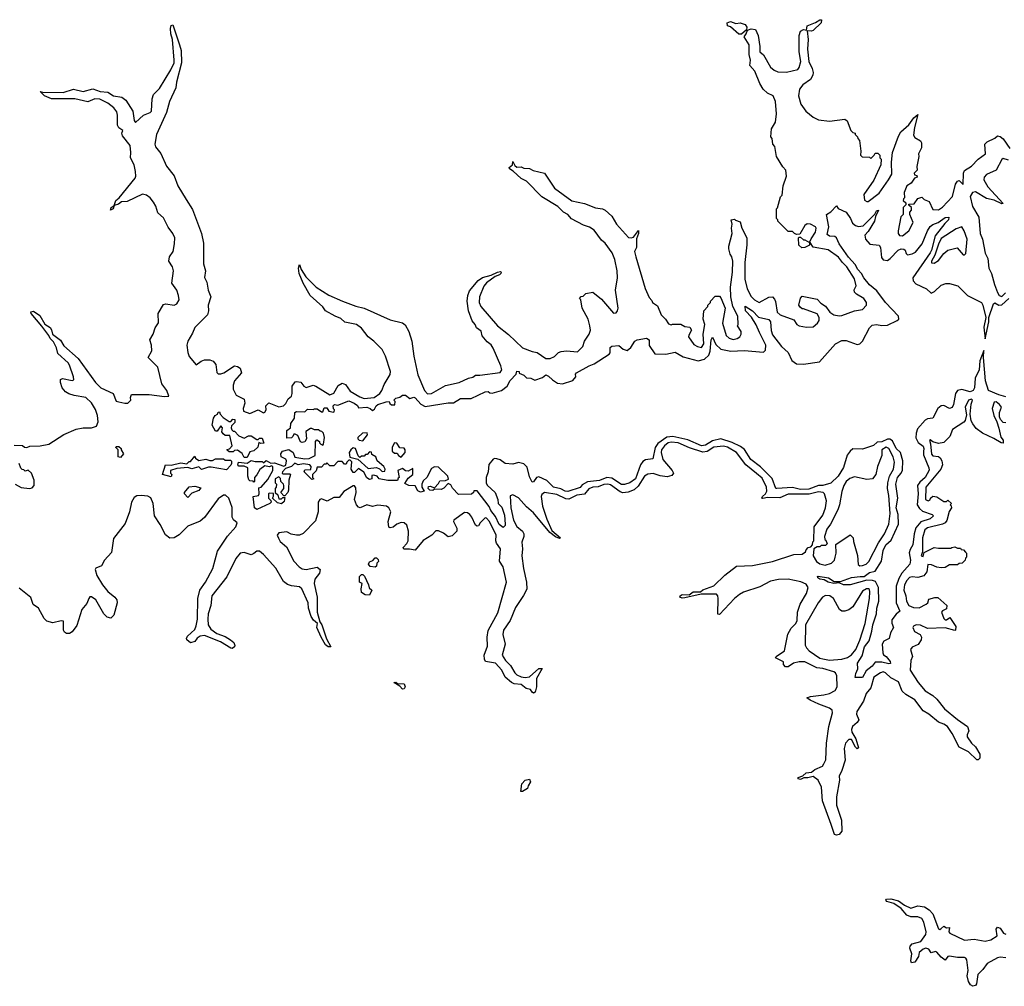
# Model space of a CAD drawing. Extents: x 2494106 to 2685573, y 758056 to 915185.
# Tile 414 of 507: x 2671684 to 2678834, y 817999 to 825019. Entities that reach past the tile are written whole.
import ezdxf

# ---------------------------------------------------------------- set-up
doc = ezdxf.new("R2010")
doc.units = 0

msp = doc.modelspace()

# ---------------------------------------------------------------- linework, layer by layer
at = {"layer": '0CON05XD'}
for points in [[(2672230, 824445), (2672177.9, 824422.1), (2672085, 824444.5), (2671915, 824444.4), (2671863.3, 824465), (2671832.5, 824497.5), (2671852.5, 824492.5), (2671999.1, 824490.9), (2672075, 824514.3), (2672145, 824496.5), (2672215, 824515.5), (2672267.5, 824497.5), (2672325, 824491.4), (2672366.4, 824466.4), (2672425.8, 824455), (2672455, 824434.4), (2672505.3, 824355.3), (2672515.8, 824285.8), (2672525, 824271.2), (2672583.9, 824326.1), (2672631.2, 824345), (2672641.9, 824355), (2672645.4, 824445), (2672654.6, 824475), (2672700.1, 824519.9), (2672782.7, 824655), (2672804.6, 824705), (2672806.5, 824725), (2672794.7, 824874.7), (2672782.1, 824915), (2672779.4, 824955), (2672785, 824976.7), (2672795, 824982.5), (2672845.5, 824835), (2672855.5, 824795.5), (2672859.5, 824705), (2672821.8, 824565), (2672818.9, 824525), (2672771.9, 824425), (2672749.5, 824345), (2672676.7, 824185), (2672664.5, 824115), (2672671.1, 824095), (2672707.9, 824047.9), (2672750.9, 823955), (2672804.6, 823885), (2672831.7, 823811.7), (2672892.6, 823712.6), (2672939.6, 823639.6), (2673005.4, 823465), (2673020, 823395), (2673018, 823245), (2673032.3, 823195), (2673025, 823147.5), (2673043.3, 823113.3), (2673052, 823055), (2673070.9, 823005), (2673052.9, 822945), (2673056.2, 822905), (2673048, 822875), (2672955, 822782.5), (2672938.6, 822741.4), (2672905, 822684.5), (2672898.5, 822655), (2672905, 822600.8), (2672915, 822572.5), (2672965, 822512), (2673001.1, 822538.9), (2673025, 822548.6), (2673065, 822549.2), (2673088.7, 822538.7), (2673108, 822515), (2673115.8, 822455.8), (2673125.9, 822445.9), (2673145, 822445.8), (2673166.2, 822455), (2673245, 822504), (2673265, 822501.2), (2673285, 822487.5), (2673295.7, 822455), (2673243.2, 822396.8), (2673233.9, 822365), (2673234.6, 822335), (2673255, 822291.9), (2673315, 822263.3), (2673320, 822235), (2673307.5, 822195), (2673310, 822175), (2673355, 822160), (2673415, 822186.2), (2673455, 822163.8), (2673465, 822168.8), (2673473.8, 822185), (2673472.5, 822215), (2673493.9, 822236.1), (2673565, 822207.5), (2673600, 822215), (2673617.3, 822232.7), (2673633.8, 822266.2), (2673657.8, 822285), (2673663.5, 822305), (2673662.6, 822357.4), (2673685, 822388.8), (2673695, 822392), (2673725, 822386.2), (2673746.8, 822356.8), (2673765, 822347.1), (2673815, 822364), (2673835, 822358), (2673935, 822295.4), (2673965, 822307.5), (2673996.8, 822363.2), (2674025, 822378.6), (2674048.9, 822368.9), (2674085, 822320.9), (2674155, 822279.6), (2674185, 822268.9), (2674257.1, 822275), (2674300, 822305), (2674313.6, 822326.4), (2674330.5, 822369.5), (2674375, 822443.3), (2674377.5, 822465), (2674340.5, 822575), (2674315, 822622.5), (2674255, 822684.3), (2674215.7, 822715.7), (2674165, 822778.1), (2674129.6, 822805), (2674045, 822821.4), (2674015, 822850), (2673975.5, 822865), (2673904.6, 822904.6), (2673885, 822932.4), (2673793.1, 823015), (2673742.1, 823105), (2673714.4, 823175), (2673708.8, 823215), (2673715, 823240), (2673728.8, 823205), (2673762.5, 823152.5), (2673836.7, 823076.7), (2673927.8, 823017.8), (2674027.5, 822975), (2674125, 822939.2), (2674185, 822924.2), (2674375, 822840), (2674465, 822816.7), (2674483.9, 822803.9), (2674510, 822755), (2674531.4, 822685), (2674545.5, 822575), (2674575, 822438.8), (2674622.5, 822325), (2674645, 822302.5), (2674675, 822304.3), (2674775, 822361.2), (2674875, 822384), (2674944.1, 822415.9), (2674975, 822423.3), (2674995, 822437.5), (2675025, 822436.2), (2675174.1, 822455.9), (2675184, 822475), (2675177.8, 822505), (2675122.8, 822632.8), (2675108.3, 822658.3), (2675079.7, 822679.7), (2675043.2, 822723.2), (2675035, 822756.9), (2675002.1, 822782.1), (2674992.3, 822805), (2674970.7, 822830.7), (2674943.3, 822905), (2674932.9, 822975), (2674938.2, 823015), (2674951.2, 823048.8), (2675012.5, 823125), (2675045, 823146.7), (2675107, 823163), (2675153.6, 823186.4), (2675175, 823190), (2675180, 823185), (2675177.5, 823175), (2675167.5, 823165), (2675136.4, 823153.6), (2675075, 823106.7), (2675055, 823082.5), (2675023.3, 823005), (2675020, 822965), (2675032.9, 822935), (2675154.5, 822795), (2675233.5, 822733.5), (2675335, 822636.2), (2675405, 822608.8), (2675441.7, 822601.7), (2675505, 822559.2), (2675535, 822558), (2675567.8, 822572.2), (2675597.5, 822602.5), (2675615, 822610), (2675655, 822614), (2675735, 822606.2), (2675773.3, 822645), (2675786, 822684), (2675820, 822735), (2675828.8, 822765), (2675823.3, 822795), (2675812.5, 822845), (2675767.5, 822925), (2675760, 822985), (2675750, 822995), (2675761.7, 823008.3), (2675775, 823010), (2675795, 823030), (2675845, 823040), (2675909.3, 822989.3), (2675995, 822887.5), (2676015, 822890), (2676025, 822903.8), (2676028.8, 822925), (2676011.1, 823055), (2676024.4, 823145), (2676022.2, 823195), (2676005, 823276.7), (2675985.6, 823325), (2675936.4, 823396.4), (2675908.3, 823418.3), (2675855, 823490.8), (2675822.7, 823512.7), (2675777.4, 823527.4), (2675691.6, 823571.6), (2675664, 823605), (2675632, 823622), (2675591.2, 823661.2), (2675475, 823733.1), (2675363.3, 823845), (2675325.9, 823865.9), (2675268, 823918), (2675240, 823935), (2675237.5, 823945), (2675262.5, 823965), (2675265, 823990), (2675279.3, 823959.3), (2675295, 823946.7), (2675325, 823950), (2675345, 823940), (2675385, 823939.2), (2675413, 823923), (2675495, 823904), (2675568, 823795), (2675693.9, 823703.9), (2675785, 823684.4), (2675865, 823651.4), (2675915, 823644.4), (2675935.4, 823635.4), (2675982.8, 823592.8), (2676016.7, 823535), (2676105, 823438), (2676125, 823434), (2676140.7, 823439.3), (2676176.7, 823486.7), (2676176.7, 823465), (2676163.3, 823426.7), (2676163.3, 823365), (2676148.8, 823335), (2676157.8, 823297.8), (2676225, 823067.5), (2676255, 823002.5), (2676275, 822980), (2676280, 822965), (2676315, 822940), (2676342.5, 822875), (2676372.5, 822845), (2676395, 822810), (2676415, 822802.5), (2676425, 822807.5), (2676485, 822807.5), (2676515, 822790), (2676550, 822785), (2676562.5, 822765), (2676542, 822728), (2676541.2, 822715), (2676579.1, 822659.1), (2676605, 822645.7), (2676635, 822639.2), (2676651.5, 822665), (2676647.8, 822735), (2676660, 822805), (2676647.5, 822845), (2676652.5, 822905), (2676680, 822935), (2676680, 822945), (2676700, 822965), (2676700, 822975), (2676735, 823010), (2676765, 823010), (2676775, 823000), (2676806, 822925), (2676788, 822815), (2676813.8, 822725), (2676835, 822706.7), (2676865, 822697.5), (2676895, 822702.5), (2676912.5, 822715), (2676922.5, 822735), (2676922.5, 822755), (2676897.5, 822795), (2676902.5, 822805), (2676898.8, 822865), (2676862, 822935), (2676848.1, 823005), (2676845.4, 823075.4), (2676859.6, 823185), (2676861.4, 823265), (2676855.8, 823295.8), (2676843.3, 823315), (2676832.5, 823355), (2676832.5, 823375), (2676857.5, 823465), (2676853.3, 823505), (2676857.5, 823535), (2676850, 823565), (2676875, 823570), (2676881.7, 823561.7), (2676915, 823550), (2676928.8, 823505), (2676964.2, 823435), (2676964, 823384), (2676948.8, 823255), (2676949.6, 823135), (2676965.5, 823065), (2676995, 823009.2), (2677020, 822985), (2677055, 822963.8), (2677125, 823003.3), (2677150, 823005), (2677165, 822990), (2677171.2, 822971.2), (2677185, 822893.8), (2677206.1, 822876.1), (2677305, 822840), (2677327.5, 822805), (2677345, 822796.7), (2677396.4, 822786.4), (2677445, 822788), (2677476.7, 822815), (2677488.8, 822835), (2677490, 822855), (2677475, 822882.5), (2677375, 822920), (2677365, 822920), (2677350.7, 822930.7), (2677342.5, 822945), (2677353, 822997), (2677365, 823010), (2677475, 822990), (2677500.7, 822960.7), (2677535, 822937.5), (2677567.5, 822895), (2677595, 822876.2), (2677635, 822869.2), (2677655, 822870.8), (2677745.8, 822904.2), (2677805, 822914.2), (2677833.8, 822945), (2677833.8, 822965), (2677815, 822993.8), (2677760, 823025), (2677745, 823040), (2677743.6, 823056.4), (2677757.5, 823085), (2677745, 823137.5), (2677690, 823225), (2677658.8, 823255), (2677630, 823295), (2677555, 823346.7), (2677445, 823367.5), (2677425, 823400), (2677420, 823400), (2677418.3, 823381.7), (2677385, 823363.3), (2677363, 823363), (2677341.7, 823381.7), (2677340, 823435), (2677345, 823440), (2677355, 823440), (2677375, 823420), (2677385, 823420), (2677420, 823400), (2677431.7, 823428.3), (2677463.8, 823475), (2677468.8, 823505), (2677462.5, 823515), (2677427.5, 823535), (2677402.7, 823537.3), (2677386.2, 823525), (2677348.3, 823461.7), (2677325, 823460), (2677310, 823465), (2677295, 823480), (2677265, 823480), (2677190, 823555), (2677190, 823565), (2677180, 823575), (2677180, 823645), (2677187, 823653), (2677208.3, 823731.7), (2677220, 823745), (2677228.3, 823811.7), (2677251.7, 823881.7), (2677247, 823927), (2677225, 823950), (2677180, 824025), (2677167, 824097), (2677152.5, 824115), (2677147, 824157), (2677138.3, 824168.3), (2677142.5, 824225), (2677171.2, 824275), (2677180.8, 824335), (2677172.2, 824425), (2677155, 824465.8), (2677115, 824485.8), (2677083.8, 824513.8), (2677059.4, 824555), (2677023.1, 824645), (2676986.2, 824685), (2676990.6, 824725), (2676980.4, 824765), (2676981.9, 824835), (2676945.7, 824895), (2676960, 824915), (2676968.3, 824941.7), (2676995, 824952), (2677028.3, 824948.3), (2677045.5, 824905), (2677058.5, 824825), (2677058.8, 824785), (2677085, 824763.8), (2677136.9, 824675), (2677161.7, 824651.7), (2677190.3, 824640.3), (2677251.4, 824638.6), (2677333.8, 824656.2), (2677345, 824672.5), (2677356.2, 824715), (2677344.5, 824785.5), (2677344.5, 824905), (2677355, 824936), (2677375, 824948.6), (2677397, 824943), (2677403.3, 824975), (2677461.7, 824998.3), (2677495, 825018.8), (2677507, 825017), (2677503.8, 824995), (2677445, 824940.8), (2677435, 824935.8), (2677403, 824937), (2677409.4, 824875), (2677404.3, 824805), (2677414.5, 824715), (2677438.1, 824665), (2677445.5, 824634.5), (2677442.5, 824615), (2677425.5, 824585), (2677371.9, 824545), (2677347.1, 824515), (2677340, 824465), (2677357.1, 824405), (2677392, 824355), (2677445, 824310), (2677485, 824292), (2677565, 824281.4), (2677675, 824296.2), (2677693.9, 824283.9), (2677720, 824215), (2677735, 824200), (2677750, 824195), (2677750, 824185), (2677768.3, 824168.3), (2677770, 824155), (2677781.7, 824141.7), (2677792.5, 824065), (2677790, 824035), (2677801.7, 824021.7), (2677855, 824020), (2677865, 824010), (2677890, 824035), (2677895, 824050), (2677915, 824050), (2677930, 824035), (2677930, 824015), (2677940, 824005), (2677936.4, 823963.6), (2677886.2, 823853.8)], [(2676925, 824914), (2676905, 824914.4), (2676845.8, 824965.8), (2676825, 824974), (2676822.5, 824995), (2676845, 825006), (2676885, 824992), (2676915, 824996), (2676952.5, 824985), (2676963.3, 824965), (2676962.5, 824945), (2676925, 824914)], [(2671645, 821930), (2671705, 821927.5), (2671720, 821915), (2671735, 821912.5), (2671758.3, 821921.7), (2671833.6, 821923.6), (2671895, 821936.7), (2672004.4, 822005.6), (2672095, 822045.6), (2672145, 822054.4), (2672205, 822054.5), (2672242.5, 822067.5), (2672255, 822097.5), (2672250.2, 822145), (2672235, 822187.8), (2672205, 822236.2), (2672165, 822275.4), (2672080, 822290), (2672040.9, 822300.9), (2672016.8, 822316.8), (2671993.3, 822345), (2671980, 822385), (2671980, 822405), (2671995, 822412.5), (2672065, 822398.8), (2672077.5, 822402.5), (2672075.9, 822424.1), (2672045, 822510.8), (2672035, 822527.5), (2671961.4, 822595), (2671951.4, 822635), (2671928.7, 822678.7), (2671905, 822703.8), (2671896, 822726), (2671844.1, 822794.1), (2671766.7, 822885), (2671765, 822897.5), (2671785, 822902.5), (2671829.6, 822869.5), (2671867, 822807), (2671905, 822783.3), (2671915.8, 822765.8), (2671922.5, 822735), (2671981.4, 822691.4), (2672005, 822651.2), (2672107.5, 822557.5), (2672235, 822384), (2672274, 822345), (2672363, 822303), (2672385, 822247.5), (2672405, 822243.3), (2672447, 822233), (2672470, 822235), (2672490, 822255), (2672487.5, 822275), (2672495, 822297.5), (2672625, 822297.1), (2672735, 822281.4), (2672766.2, 822285), (2672752.2, 822325), (2672715.2, 822375), (2672687.3, 822495), (2672618.1, 822565), (2672643.5, 822615), (2672641.6, 822655), (2672629.1, 822695), (2672654.5, 822735), (2672668.7, 822781.3), (2672692.2, 822817.8), (2672690, 822885), (2672729.5, 822950.5), (2672745.4, 822954.6), (2672805, 822946.3), (2672825, 822955.4), (2672841.1, 822985), (2672838.4, 823015), (2672825, 823055.6), (2672789.1, 823105), (2672800.6, 823195), (2672793.5, 823223.5), (2672766.7, 823265), (2672773.1, 823296.9), (2672798, 823335), (2672807.9, 823392.1), (2672809.8, 823435), (2672796.7, 823466.7), (2672761.1, 823511.1), (2672728.8, 823578.8), (2672686.6, 823616.6), (2672672, 823665), (2672655, 823694.4), (2672632, 823725), (2672605, 823743.8), (2672575, 823752.5), (2672465, 823697.5), (2672423, 823697), (2672400.7, 823679.3), (2672370, 823670), (2672362.5, 823645), (2672342.5, 823635), (2672347.5, 823655), (2672370, 823670), (2672382.5, 823705), (2672406, 823724), (2672521.7, 823868.3), (2672526.6, 823883.4), (2672524.5, 823915.5), (2672515.8, 823965.8), (2672487.5, 824015), (2672491.1, 824055), (2672485.7, 824105.8), (2672429.4, 824175), (2672426.9, 824195), (2672433.8, 824215), (2672405, 824233.1), (2672393.9, 824253.9), (2672395.3, 824325), (2672389.7, 824349.7), (2672367.7, 824377.7), (2672325, 824412), (2672265, 824441.5), (2672230, 824445)], [(2677886.2, 823853.8), (2677815, 823750), (2677819.3, 823709.3), (2677835, 823697.5), (2677845, 823697.5), (2677925, 823758.6), (2677992.5, 823855), (2678017, 823897), (2678013.8, 823985), (2678022.5, 824055), (2678066.1, 824173.9), (2678082.5, 824205), (2678141.2, 824255), (2678176.7, 824305), (2678205, 824330), (2678180.8, 824235), (2678175, 824180), (2678185, 824163.3), (2678225, 824140), (2678232.5, 824125), (2678233, 824087), (2678210, 824045), (2678213.3, 824025), (2678198.3, 823951.7), (2678200, 823925), (2678180, 823905), (2678181.7, 823891.7), (2678198.3, 823888.3), (2678200, 823875), (2678181.7, 823868.3), (2678158.3, 823831.7), (2678125, 823812.5), (2678107.5, 823765), (2678110, 823725), (2678101.7, 823718.3), (2678100, 823705), (2678118.3, 823688.3), (2678120, 823675), (2678100, 823655), (2678100, 823605), (2678083, 823587), (2678062.5, 823485), (2678063.8, 823465), (2678072.3, 823452.3), (2678095, 823450), (2678140, 823485), (2678171.2, 823545), (2678147.5, 823605), (2678148.3, 823621.7), (2678160, 823635), (2678160, 823655), (2678141.7, 823671.7), (2678141.7, 823678.3), (2678178.3, 823681.7), (2678205, 823720), (2678235, 823730), (2678253, 823713), (2678289.3, 823699.3), (2678315, 823640), (2678355, 823638), (2678385, 823657.1), (2678456.9, 823735), (2678480.6, 823825), (2678495, 823846.7), (2678505, 823850), (2678535, 823822.5), (2678538.6, 823905), (2678545.7, 823924.3), (2678595, 823956), (2678645, 824006.2), (2678696.2, 824045), (2678693.3, 824115), (2678709.3, 824130.7), (2678765, 824157.5), (2678783.8, 824176.2), (2678805, 824171.2), (2678825, 824154), (2678875, 824083.1)], [(2678865, 823998), (2678825, 824011.2), (2678815, 824003.3), (2678774.2, 823925), (2678704.3, 823895), (2678686.9, 823875), (2678685.5, 823855), (2678715, 823805.7), (2678826.7, 823683.3), (2678815, 823682.5), (2678759.2, 823709.2), (2678705, 823720.6), (2678625, 823769.4), (2678603.8, 823765), (2678585.9, 823734.1), (2678602.7, 823662.7), (2678650, 823585), (2678657.5, 823465), (2678675.7, 823425), (2678695, 823323.3), (2678713.4, 823283.4), (2678720.6, 823215), (2678740.8, 823175), (2678761.5, 823095), (2678785, 823037.1), (2678795.5, 823015), (2678815, 823007.5), (2678843.6, 823035)], [(2674135.9, 822215.9), (2674145, 822200), (2674205, 822203.8), (2674230, 822195), (2674245, 822180), (2674260, 822190), (2674272.5, 822215), (2674285, 822223.3), (2674345, 822242.5), (2674366.7, 822246.7), (2674371.7, 822231.7), (2674383, 822223), (2674407, 822223), (2674410, 822245), (2674400, 822255), (2674415, 822270), (2674445, 822277.5), (2674465, 822292.5), (2674485, 822292.5), (2674518.3, 822268.3), (2674545, 822276.7), (2674555, 822273.3), (2674596.7, 822226.7), (2674629.3, 822209.3), (2674795, 822237.1), (2674834.2, 822235.8), (2674885, 822268), (2674963.3, 822266.7), (2675065, 822316.2), (2675085, 822317.5), (2675098.3, 822308.3), (2675115, 822307.5), (2675183.8, 822326.2), (2675223.1, 822356.9), (2675245, 822397.5), (2675290, 822445), (2675295, 822467.5), (2675310, 822465), (2675311.7, 822451.7), (2675345, 822436.7), (2675365, 822417.5), (2675395, 822416), (2675425, 822400), (2675480.4, 822419.5), (2675505, 822440), (2675525, 822431.2), (2675552.5, 822402.5), (2675590.3, 822380.3), (2675625, 822374), (2675700.7, 822399.3), (2675722.5, 822425), (2675720, 822445), (2675727.5, 822455), (2675820, 822505), (2675855, 822518.8), (2675965, 822590), (2675971.7, 822598.3), (2675973, 822637), (2675983, 822647), (2676035, 822653.3), (2676065.8, 822625.8), (2676095, 822616.2), (2676121.3, 822638.7), (2676150, 822685), (2676167.5, 822695), (2676234.7, 822705.3), (2676254.4, 822695), (2676253.9, 822653.9), (2676295, 822592), (2676375, 822588.6), (2676445, 822605.5), (2676501.5, 822571.5), (2676610.8, 822540.8), (2676656.6, 822553.4), (2676688.5, 822581.5), (2676697.6, 822612.4), (2676704.6, 822695), (2676715, 822713.3), (2676740.3, 822660.3), (2676776, 822626), (2676847.7, 822612.3), (2676945, 822616.2), (2677085, 822603.6), (2677100.9, 822619.1), (2677101.1, 822655), (2677057.1, 822747.1), (2677032.5, 822802.5), (2676997.9, 822857.9), (2676954.5, 822905), (2676952.5, 822937.5), (2677005, 822904), (2677049.6, 822859.6), (2677125, 822840.8), (2677136.7, 822825), (2677140.6, 822760.6), (2677151.2, 822731.2), (2677215.9, 822645.9), (2677265, 822601.4), (2677292.2, 822545), (2677325, 822520.5), (2677375, 822516.2), (2677492, 822535), (2677609.2, 822665), (2677655, 822690), (2677685, 822688.5), (2677765, 822660.5), (2677784.6, 822665.4), (2677803.3, 822685), (2677855, 822781.4), (2677875, 822799.5), (2677905, 822806.2), (2677945, 822797.3), (2677985, 822800.9), (2678055, 822834.5), (2678066.9, 822845), (2678066.6, 822866.6), (2677970, 822965), (2677908.6, 823048.6), (2677855, 823093.1), (2677812.8, 823145), (2677796.4, 823175), (2677769.6, 823205), (2677751.2, 823241.2), (2677702.3, 823295), (2677635, 823391.4), (2677615.5, 823435.5), (2677603.1, 823443.1), (2677565, 823447.1), (2677548.6, 823458.6), (2677558.6, 823515), (2677543.8, 823605), (2677575, 823623.3), (2677615, 823667.5), (2677627, 823647), (2677685, 823620), (2677716.5, 823575), (2677730.5, 823540.5), (2677753, 823523), (2677775, 823516.2), (2677807.9, 823522.1), (2677892.5, 823607.5), (2677905, 823630), (2677920, 823635), (2677899.3, 823590.7), (2677891.1, 823555), (2677845, 823480), (2677821.4, 823455), (2677825.6, 823425), (2677858.2, 823388.2), (2677925, 823380.8), (2677934.3, 823365), (2677941.7, 823291.7), (2677955, 823274.3), (2677985, 823270.6), (2678006.2, 823283.8), (2678063.3, 823345), (2678085, 823355.4), (2678103.2, 823353.2), (2678114, 823345), (2678120.3, 823320.3), (2678131.4, 823311.4), (2678165, 823318.5), (2678188.6, 823331.4), (2678237.8, 823392.2), (2678275, 823486), (2678295, 823518.1), (2678315, 823532.2), (2678354.6, 823545.4), (2678405, 823583.3), (2678430, 823585), (2678428.8, 823565), (2678400.9, 823539.1), (2678331.7, 823448.3), (2678305.2, 823345), (2678295, 823325.6), (2678170.6, 823145), (2678172.1, 823122.1), (2678191.1, 823101.1), (2678268.8, 823065), (2678303.3, 823033.3), (2678326, 823045), (2678375, 823090.9), (2678408.1, 823101.9), (2678435, 823101.8), (2678495.8, 823085), (2678566.6, 823016.6), (2678668.6, 822965), (2678678.9, 822945), (2678698.6, 822855), (2678685.8, 822785), (2678695, 822700), (2678721.4, 822825), (2678722.5, 822855), (2678755.8, 822954.2), (2678765, 822963.3), (2678795, 822945.4), (2678815, 822947.1), (2678867, 822993)], [(2678325, 823251.2), (2678355, 823270), (2678395, 823321.2), (2678425, 823346.2), (2678491.7, 823361.7), (2678535, 823310), (2678545, 823310), (2678555, 823320), (2678563.1, 823425), (2678542.5, 823485), (2678525, 823513.3), (2678485, 823498.8), (2678375, 823428.6), (2678355, 823387.5), (2678330.1, 823309.9), (2678306, 823265), (2678305, 823253.3), (2678325, 823251.2)], [(2678845, 822280), (2678795, 822294.8), (2678718, 822325), (2678697.7, 822395), (2678683.3, 822565), (2678685, 822617.5), (2678655, 822542.5), (2678650.6, 822475), (2678621.5, 822415), (2678616.9, 822345), (2678607.1, 822325), (2678585, 822315.8), (2678525, 822333.6), (2678493.4, 822326.6), (2678478.5, 822305), (2678465.5, 822224.5), (2678455, 822203.3), (2678435, 822196.2), (2678395, 822217.5), (2678375, 822215.7), (2678351.1, 822195), (2678315, 822125.8), (2678275, 822119.1), (2678259.6, 822110.4), (2678202.5, 822047.5), (2678192.7, 822015), (2678191.8, 821981.7), (2678208.8, 821948.8), (2678245, 821921.9), (2678250.3, 821905), (2678247.2, 821882.8), (2678247.9, 821857.9), (2678286.5, 821765), (2678287.1, 821747.1), (2678259.6, 821695), (2678219.9, 821660.1), (2678203.5, 821635), (2678207.2, 821575), (2678201.9, 821495), (2678218.4, 821468.4), (2678239.5, 821449.5), (2678311.2, 821425), (2678320, 821415), (2678295.8, 821395), (2678227, 821373), (2678191.7, 821328.3), (2678179.1, 821285), (2678170.6, 821205), (2678149.6, 821170.4), (2678143.5, 821146.5), (2678152.1, 821095), (2678147.8, 821065), (2678090, 821000), (2678068.6, 820961.4), (2678048.8, 820905), (2678048.6, 820785), (2678076, 820724), (2678048, 820702), (2678018.3, 820661.7), (2678017, 820637), (2678028.6, 820605), (2678007.5, 820565), (2677998.8, 820525), (2677960, 820505), (2677946.9, 820485), (2677950.7, 820420.7), (2677956.4, 820406.4), (2677976, 820395), (2678005, 820357.5), (2678006.7, 820343.3), (2677995, 820341.2), (2677944.1, 820354.1), (2677895, 820352.5), (2677873.3, 820325), (2677830, 820290), (2677805, 820242.5), (2677751.7, 820241.7), (2677755, 820270), (2677770, 820305), (2677767.5, 820345), (2677802, 820398), (2677819.4, 820465), (2677852.8, 820507.2), (2677872.8, 820577.2), (2677878.6, 820625), (2677906.7, 820703.3), (2677908.1, 820745), (2677921.9, 820795), (2677920, 820895), (2677898.5, 820938.5), (2677877.3, 820947.3), (2677835, 820948.9), (2677715, 820914.5), (2677665, 820914.4), (2677635, 820930), (2677595, 820924.4), (2677555, 820933.5), (2677525, 820951.4), (2677493.3, 820955), (2677480, 820965), (2677477.5, 820975), (2677482.9, 820977.1), (2677556.7, 820966.7), (2677599.6, 820939.5), (2677645, 820940), (2677725, 820967.1), (2677786.4, 820976.4), (2677815.7, 820974.3), (2677855, 821004.3), (2677895.4, 821014.6), (2677942.9, 821087.1), (2677955, 821163.3), (2677974.6, 821205), (2678011.8, 821238.2), (2678065.7, 821355), (2678062.9, 821425), (2678049.3, 821475), (2678059.6, 821545), (2678047.3, 821645), (2678058.2, 821695), (2678085.3, 821724.7), (2678093.7, 821746.3), (2678096.9, 821815), (2678079.6, 821875), (2678049.3, 821905), (2678021.5, 821961.5), (2678003, 821973.1), (2677985, 821971.8), (2677945, 821952.6), (2677909.7, 821950.3), (2677885, 821927.3), (2677805, 821898.9), (2677735, 821902.9), (2677713.5, 821886.5), (2677694, 821856), (2677665, 821767.5), (2677628, 821705), (2677575, 821653.3), (2677515, 821636.8), (2677485, 821636.2), (2677415, 821609.7), (2677355, 821606.5), (2677295, 821621.3), (2677183.1, 821613.1), (2677174.2, 821615), (2677147, 821687), (2677062.6, 821772.6), (2676992.3, 821825), (2676946.3, 821896.3), (2676918.2, 821918.2), (2676858.6, 821948.6), (2676775, 821974.6), (2676715, 821960.7), (2676665, 821928.9), (2676635, 821924.3), (2676536.7, 821966.7), (2676427.9, 821992.1), (2676383.3, 821986.7), (2676318, 821941.9), (2676298.4, 821911.6), (2676281.2, 821828.8), (2676228.5, 821821.5), (2676209.6, 821810.4), (2676193.1, 821786.9), (2676155, 821683.6), (2676115, 821654.6), (2676075, 821642.2), (2676055, 821644.5), (2675985, 821688.5), (2675946.9, 821693.1), (2675895, 821671.8), (2675807.1, 821662.9), (2675768.5, 821641.5), (2675755, 821621.9), (2675665, 821592.9), (2675645.7, 821594.3), (2675612.8, 821612.8), (2675561.2, 821625), (2675511.3, 821671.3), (2675455, 821698), (2675435.7, 821694.3), (2675415, 821663.3), (2675405, 821660), (2675385, 821700), (2675369.5, 821769.5), (2675344.5, 821794.4), (2675305, 821804), (2675265, 821790), (2675210, 821795), (2675172.5, 821822.5), (2675149.3, 821829.3), (2675135, 821833.3), (2675121.7, 821828.3), (2675090.3, 821789.7), (2675085.4, 821735), (2675070.8, 821695), (2675071.2, 821655), (2675079.6, 821639.5), (2675135.6, 821585), (2675155.8, 821535), (2675157.5, 821505), (2675185, 821477.5), (2675205, 821420), (2675210, 821355), (2675210, 821345), (2675195, 821330), (2675165, 821353.3), (2675140, 821410), (2675105, 821454), (2675093, 821483), (2675005, 821597.5), (2674981.7, 821598.3), (2674980, 821585), (2674965, 821572.5), (2674870.7, 821570.7), (2674827, 821617), (2674815, 821640), (2674795, 821650), (2674763, 821617), (2674745, 821607.5), (2674695, 821610), (2674685, 821600), (2674661.7, 821601.7), (2674650, 821615), (2674651.7, 821628.3), (2674665, 821630), (2674695, 821620), (2674725, 821650), (2674735, 821670), (2674775, 821672.5), (2674797, 821683), (2674792.5, 821705), (2674725, 821770), (2674695, 821772.5), (2674675, 821760), (2674640, 821695), (2674615, 821670), (2674603.6, 821646.4), (2674603.6, 821623.6), (2674620, 821595), (2674595, 821587.5), (2674575, 821597.5), (2674555, 821632.5), (2674510, 821635), (2674481.7, 821651.7), (2674505, 821690), (2674540, 821715), (2674538.3, 821758.3), (2674505, 821740), (2674485, 821742.5), (2674465, 821760), (2674430, 821745), (2674440, 821695), (2674431.7, 821688.3), (2674427.5, 821672.5), (2674356.9, 821673.1), (2674293.6, 821683.6), (2674280, 821705), (2674255, 821710), (2674241.7, 821708.3), (2674240, 821685), (2674225, 821680), (2674205, 821692.5), (2674183, 821733), (2674145, 821760), (2674115, 821730), (2674105, 821730), (2674090, 821755), (2674097, 821807), (2674085, 821820), (2674075, 821820), (2674060, 821805), (2674055, 821790), (2674041.7, 821791.7), (2674025, 821810), (2673995, 821810), (2673965, 821780), (2673935, 821780), (2673915, 821800), (2673908.3, 821791.7), (2673895, 821790), (2673875, 821770), (2673845, 821770), (2673837, 821743), (2673810, 821715), (2673810, 821695), (2673820, 821685), (2673805, 821680), (2673750, 821735), (2673755, 821750), (2673798.3, 821751.7), (2673800, 821775), (2673790, 821785), (2673745, 821792.5), (2673707, 821787), (2673682.5, 821797.5), (2673657, 821773), (2673615, 821760), (2673592.5, 821735), (2673590, 821725), (2673595, 821720), (2673645, 821720), (2673650, 821715), (2673637.5, 821675), (2673637, 821603), (2673630, 821585), (2673608.3, 821561.7), (2673601.7, 821561.7), (2673580, 821585), (2673602.5, 821615), (2673602.5, 821635), (2673600, 821645), (2673580, 821665), (2673577, 821687), (2673565, 821700), (2673540, 821685), (2673540, 821655), (2673550, 821645), (2673547, 821623), (2673540, 821615), (2673540, 821585), (2673558.3, 821568.3), (2673565, 821540), (2673585, 821540), (2673595, 821550), (2673608.3, 821548.3), (2673605, 821520), (2673585, 821502.5), (2673555, 821510), (2673520, 821545), (2673528.3, 821558.3), (2673528.3, 821578.3), (2673495, 821580), (2673490, 821575), (2673490, 821545), (2673508.3, 821528.3), (2673510, 821515), (2673500, 821505), (2673405, 821462.5), (2673390, 821475), (2673380, 821555), (2673417, 821563), (2673422.5, 821575), (2673421.7, 821618.3), (2673436.4, 821623.6), (2673485, 821680), (2673522.5, 821745), (2673521.7, 821771.7), (2673515, 821780), (2673495, 821772.5), (2673465, 821780), (2673427, 821753), (2673407, 821713), (2673390, 821695), (2673390, 821665), (2673385, 821660), (2673378.3, 821668.3), (2673355, 821670), (2673348.3, 821678.3), (2673340, 821705), (2673340, 821765), (2673315, 821777.5), (2673275, 821777.5), (2673267.5, 821785), (2673273.8, 821806.2), (2673335, 821797.5), (2673365, 821817.5), (2673395, 821810), (2673445, 821810), (2673455, 821800), (2673475, 821817.5), (2673508.3, 821798.3), (2673535, 821800), (2673603, 821777), (2673616.7, 821783.3), (2673622.5, 821815), (2673616.4, 821826.4), (2673583.3, 821845), (2673580, 821865), (2673592.5, 821885), (2673637.5, 821897.5), (2673670, 821875), (2673682.5, 821842.5), (2673755, 821830), (2673785, 821832.5), (2673830, 821855), (2673832.5, 821955), (2673841.7, 821968.3), (2673860, 821955), (2673860, 821945), (2673870, 821935), (2673885, 821930), (2673890, 821935), (2673897.5, 821985), (2673890, 822015), (2673878.3, 822028.3), (2673865, 822030), (2673855, 822040), (2673825, 822040), (2673805, 822050), (2673795, 822050), (2673761.7, 822028.3), (2673767.5, 821975), (2673755, 821953.3), (2673735, 821947.5), (2673723.3, 821953.3), (2673705, 822000), (2673685, 822010), (2673675, 822010), (2673668.3, 821991.7), (2673657, 821983), (2673625, 821980), (2673623.8, 822035), (2673650, 822055), (2673653, 822087), (2673680, 822125), (2673682.5, 822165), (2673695, 822172.5), (2673755, 822170), (2673775, 822190), (2673815, 822187.5), (2673825, 822192.5), (2673845, 822192.5), (2673875, 822170), (2673885, 822170), (2673895, 822200), (2673915, 822200), (2673930, 822175), (2673961.7, 822168.3), (2673968.3, 822171.7), (2673970, 822185), (2673963, 822193), (2673960, 822215), (2673970, 822225), (2673995, 822220), (2674075, 822250), (2674113.3, 822235), (2674135.9, 822215.9)], [(2678845, 822091.2), (2678825, 822093.8), (2678806, 822115), (2678798, 822135), (2678799.2, 822165), (2678812.9, 822205), (2678800, 822225), (2678775, 822244.3), (2678759.1, 822240.9), (2678745.5, 822194.5), (2678756.7, 822145), (2678779.6, 822099.6), (2678793.6, 822053.6), (2678807.5, 821987.5), (2678826, 821965), (2678825, 821942.5), (2678810, 821945), (2678757.7, 821977.7), (2678675.6, 822015.6), (2678630.3, 822050.3), (2678604.4, 822084.4), (2678592.5, 822105), (2678585.5, 822155), (2678594.3, 822225.7), (2678603.8, 822255), (2678595, 822262), (2678574.3, 822255), (2678550.6, 822205), (2678558.3, 822148.3), (2678550.8, 822109.2), (2678540, 822095), (2678458.3, 822041.7), (2678438.7, 821991.3), (2678395, 821948), (2678355, 821940), (2678313.8, 821953.8), (2678295, 821967.5), (2678290, 821965), (2678298.8, 821938.8), (2678305, 821863.8), (2678315, 821852), (2678355, 821846), (2678367, 821837), (2678381.4, 821815), (2678385.5, 821785), (2678372.2, 821755), (2678263.3, 821625), (2678262.5, 821535), (2678280, 821525), (2678295, 821532.5), (2678297.5, 821545), (2678315, 821557.5), (2678345, 821553.3), (2678395, 821520), (2678415, 821520), (2678425, 821530), (2678450, 821505), (2678440, 821495), (2678448.3, 821488.3), (2678450, 821475), (2678433, 821447), (2678417.6, 821382.4), (2678404.5, 821365.5), (2678385, 821354.3), (2678275, 821329.2), (2678256, 821315), (2678238.9, 821255), (2678240, 821155), (2678230, 821125), (2678245, 821120), (2678251.7, 821148.3), (2678325, 821186.7), (2678355, 821180), (2678445, 821180), (2678453, 821187), (2678475, 821190), (2678495, 821180), (2678515, 821180), (2678521.7, 821171.7), (2678538.3, 821168.3), (2678551.7, 821151.7), (2678560, 821145), (2678560, 821115), (2678551.7, 821108.3), (2678550, 821095), (2678527, 821073), (2678505, 821070), (2678495, 821060), (2678435, 821060), (2678405, 821040), (2678375, 821037.5), (2678343, 821043), (2678305, 821060), (2678277.5, 821062.5), (2678271.7, 821008.3), (2678249.4, 820980.6), (2678205, 820966.9), (2678165, 820971.9), (2678145, 820967.1), (2678125, 820947.1), (2678108.5, 820915), (2678104.6, 820875), (2678119.4, 820835), (2678123.1, 820795), (2678141.4, 820765), (2678175, 820749.4), (2678215, 820746.7), (2678267.5, 820775), (2678277.5, 820785), (2678285, 820810), (2678328.3, 820821.7), (2678351.7, 820821.7), (2678416.7, 820765), (2678415, 820740), (2678383.9, 820726.1), (2678377.5, 820715), (2678395, 820670), (2678405, 820660), (2678415, 820660), (2678438.3, 820678.3), (2678481.7, 820611.7), (2678480, 820585), (2678475, 820582.5), (2678405, 820602.5), (2678275, 820596.7), (2678225, 820621.2), (2678195, 820623.8), (2678173.3, 820615), (2678168.8, 820605), (2678181.2, 820575), (2678222.5, 820555), (2678233.3, 820535), (2678230, 820515), (2678209.3, 820480.7), (2678165, 820462.5), (2678153.3, 820445), (2678167.5, 820395), (2678154.1, 820365.9), (2678150.5, 820295), (2678209.1, 820205), (2678258.9, 820145), (2678315, 820110), (2678343.9, 820083.9), (2678400, 820015), (2678495, 819935.6), (2678565.7, 819885.7), (2678576.2, 819855), (2678564, 819825), (2678565, 819810), (2678595, 819766), (2678625, 819738.8), (2678657.1, 819685), (2678655.6, 819655), (2678645, 819644.4), (2678635, 819644.4), (2678573, 819703), (2678506.9, 819736.9), (2678456, 819835), (2678422.1, 819885), (2678395, 819904), (2678355, 819916.2), (2678285.3, 819975.3), (2678245, 820000), (2678185, 820079.2), (2678119.4, 820119.4), (2678093.1, 820143.1), (2678065, 820210.4), (2678009.9, 820239.9), (2677971.9, 820275), (2677955, 820282.5), (2677935, 820275.6), (2677887, 820243), (2677863.6, 820166.4), (2677830.9, 820125), (2677810.3, 820069.7), (2677763.4, 819995), (2677760.5, 819975), (2677777.1, 819935), (2677765.6, 819915), (2677732.2, 819885), (2677723.8, 819865), (2677727.8, 819845), (2677756.7, 819796.7), (2677775, 819730), (2677765, 819724.5), (2677754.5, 819735), (2677725, 819790.5), (2677705, 819792.7), (2677680, 819765), (2677670.9, 819725), (2677678, 819642), (2677654.4, 819565.6), (2677634.4, 819525.6), (2677637.1, 819495), (2677614.6, 819375.3), (2677615.5, 819315), (2677651.4, 819205), (2677654.1, 819125.9), (2677635, 819101.2), (2677615, 819096.7), (2677601.7, 819101.7), (2677576.4, 819173.6), (2677513.3, 819345), (2677506.7, 819445), (2677482.5, 819495), (2677445, 819523.3), (2677407.4, 819512.6), (2677378, 819512), (2677355, 819501.1), (2677336.2, 819505), (2677336, 819515), (2677372, 819528), (2677395, 819548.6), (2677435, 819553.3), (2677457.1, 819572.9), (2677513, 819597), (2677523.3, 819615), (2677536.7, 819645), (2677542, 819765), (2677560, 819885), (2677586.2, 819985), (2677583.3, 820005), (2677565, 820020), (2677487.3, 820047.3), (2677425, 820076.7), (2677400, 820095), (2677426.4, 820103.6), (2677524.1, 820115.9), (2677565, 820126.2), (2677605, 820146.7), (2677621.2, 820175), (2677616.7, 820255), (2677608.8, 820275), (2677595, 820282), (2677515, 820306.9), (2677473, 820313), (2677385, 820356.2), (2677345, 820356.7), (2677303, 820347), (2677265, 820320), (2677245, 820320), (2677230, 820335), (2677230, 820355), (2677172.5, 820385), (2677177.5, 820395), (2677237.5, 820435), (2677263, 820557), (2677285, 820600), (2677320, 820635), (2677330, 820655), (2677332.5, 820715), (2677352.5, 820775), (2677397.7, 820852.3), (2677408.8, 820895), (2677395, 820920), (2677357, 820937), (2677265, 820955.7), (2677194.1, 820954.1), (2677135, 820942.2), (2677059.2, 820900.8), (2676939.5, 820860.5), (2676911.2, 820845), (2676875, 820816.2), (2676765, 820700), (2676752.5, 820702.5), (2676756.2, 820815), (2676753.3, 820835), (2676745, 820846.2), (2676633.8, 820846.2), (2676515, 820820.6), (2676495, 820818.6), (2676477.5, 820825), (2676480, 820835), (2676495.8, 820844.2), (2676545, 820842.5), (2676575, 820862.9), (2676626.7, 820865), (2676645, 820878), (2676725, 820906.7), (2676805, 820983.8), (2676890.4, 821049.5), (2677005, 821056.2), (2677150, 821085), (2677305, 821133.8), (2677365, 821137.5), (2677390, 821155), (2677395, 821170), (2677410, 821185), (2677428.3, 821191.7), (2677440, 821205), (2677443, 821227), (2677450, 821235), (2677452.5, 821335), (2677515, 821420), (2677536.4, 821473.6), (2677543.3, 821525), (2677527.5, 821575), (2677517.5, 821585), (2677485, 821589.2), (2677417.4, 821572.6), (2677265, 821571.9), (2677202.7, 821547.3), (2677115, 821547.8), (2677080.9, 821540.9), (2677074, 821545), (2677078, 821555), (2677100.8, 821575), (2677110, 821595), (2677106.5, 821625), (2677075, 821688.1), (2677035, 821723.3), (2676957.3, 821787.3), (2676890, 821875), (2676823.8, 821915), (2676795, 821921.5), (2676725, 821915.4), (2676675, 821883.5), (2676645, 821877.3), (2676548.4, 821908.4), (2676465.2, 821945.2), (2676415, 821949.7), (2676393.1, 821945), (2676365.4, 821925), (2676345.5, 821895), (2676343.2, 821875), (2676355, 821823.8), (2676422.5, 821745), (2676432.5, 821725), (2676420.7, 821709.3), (2676385, 821700), (2676335, 821706.2), (2676285, 821722.5), (2676245, 821718.6), (2676221.9, 821705), (2676175, 821630.6), (2676145, 821604.5), (2676103.4, 821586.6), (2676065, 821583.9), (2676045, 821589.6), (2675975, 821640.7), (2675956, 821646), (2675925, 821642.1), (2675885, 821626.7), (2675845, 821623.1), (2675818.1, 821611.9)], [(2673335, 821840), (2673315, 821840), (2673299.6, 821869.5), (2673265, 821892.5), (2673245, 821890), (2673235, 821880), (2673205, 821880), (2673191.7, 821891.7), (2673191.7, 821898.3), (2673208.3, 821901.7), (2673227.5, 821925), (2673210, 822000), (2673175, 822000), (2673160.7, 822010.7), (2673152.5, 822025), (2673157.5, 822055), (2673145, 822070), (2673118.3, 822031.7), (2673105, 822030), (2673082.5, 822075), (2673092.5, 822125), (2673102.5, 822145), (2673120, 822155), (2673125, 822167.5), (2673135, 822170), (2673140, 822155), (2673160.7, 822130.7), (2673205, 822100), (2673218.3, 822101.7), (2673232, 822118), (2673245.8, 822115), (2673247, 822093), (2673221.7, 822068.3), (2673220, 822055), (2673225, 822040), (2673235, 822030), (2673245, 822030), (2673275, 821997.5), (2673315, 821980), (2673345, 821997.5), (2673365, 821997.5), (2673405, 821970), (2673415, 821970), (2673425, 821980), (2673445, 821980), (2673457.5, 821942.5), (2673435, 821940), (2673421.7, 821948.3), (2673412.5, 821915), (2673385, 821887.5), (2673355, 821880), (2673335, 821840)], [(2674175, 821960), (2674210, 822005), (2674208.3, 822018.3), (2674173, 822017), (2674140, 821985), (2674140, 821975), (2674150, 821965), (2674175, 821960)], [(2674455, 821842.5), (2674482.5, 821875), (2674482.5, 821895), (2674475, 821907.5), (2674445, 821910), (2674423, 821943), (2674405, 821946.7), (2674390, 821915), (2674390, 821885), (2674405, 821870), (2674425, 821870), (2674433.6, 821853.6), (2674455, 821842.5)], [(2672415, 821840), (2672400, 821845), (2672400, 821895), (2672381.7, 821911.7), (2672385, 821920), (2672405, 821920), (2672420, 821905), (2672420, 821895), (2672437, 821867), (2672415, 821840)], [(2674315, 821737.5), (2674335, 821740), (2674337.5, 821755), (2674327.5, 821775), (2674280, 821815), (2674270, 821845), (2674241.7, 821861.7), (2674238.3, 821878.3), (2674225, 821880), (2674208.3, 821861.7), (2674195, 821860), (2674185, 821850), (2674165, 821850), (2674155, 821840), (2674141.7, 821851.7), (2674122.5, 821905), (2674105, 821910), (2674087.5, 821895), (2674077.5, 821875), (2674081.7, 821841.7), (2674138.3, 821828.3), (2674215, 821760), (2674275, 821767.5), (2674296.7, 821756.7), (2674315, 821737.5)], [(2677785, 821053.8), (2677805, 821054.4), (2677831.2, 821065), (2677850, 821085), (2677919.5, 821220.5), (2677965, 821286.2), (2677996.4, 821355), (2678006.2, 821433.8), (2677995.6, 821564.4), (2677985.8, 821614.2), (2677987.5, 821655), (2678001.4, 821705), (2678030, 821755), (2678035.6, 821805), (2678027.1, 821845), (2677995, 821903.8), (2677975, 821915.6), (2677943.8, 821895), (2677944.2, 821855), (2677912, 821775), (2677900, 821715), (2677876.1, 821683.9), (2677835, 821680), (2677745, 821698.8), (2677713, 821687), (2677686.2, 821665), (2677668, 821635), (2677653.6, 821593.6), (2677636.7, 821495), (2677625, 821460), (2677572.5, 821355), (2677545, 821320), (2677527.5, 821265), (2677530, 821245), (2677538.3, 821238.3), (2677548.3, 821211.7), (2677535, 821200), (2677505, 821200), (2677495, 821190), (2677475, 821190), (2677450, 821175), (2677446.7, 821125), (2677470, 821085), (2677495, 821066.2), (2677533.6, 821056.4), (2677578.8, 821071.2), (2677600, 821095), (2677606.7, 821115), (2677612.5, 821145), (2677611.7, 821208.3), (2677715, 821277.5), (2677737, 821257), (2677738.3, 821228.3), (2677768.3, 821128.3), (2677772.3, 821062.3), (2677785, 821053.8)], [(2672785, 821700), (2672720, 821715), (2672743.3, 821786.7), (2672785, 821782.5), (2672855, 821800), (2672897, 821793), (2672915, 821810), (2672925, 821810), (2672955, 821850), (2672960, 821835), (2672985, 821817.5), (2673035, 821827.5), (2673065, 821816.7), (2673083, 821817), (2673105, 821830), (2673165, 821830), (2673175, 821820), (2673215, 821820), (2673221.7, 821811.7), (2673222.5, 821795), (2673216.1, 821783.9), (2673185, 821750), (2673075, 821770), (2673055, 821770), (2673005, 821752.5), (2672985, 821772.5), (2672935, 821757.5), (2672905, 821767.5), (2672825, 821760), (2672780, 821745), (2672780, 821725), (2672790, 821715), (2672785, 821700)], [(2671650, 821645), (2671695, 821622.5), (2671756.4, 821613.6), (2671775, 821620), (2671790, 821635), (2671790, 821675), (2671770, 821725), (2671745, 821747.5), (2671725, 821740), (2671715, 821750), (2671701.7, 821751.7), (2671691.7, 821761.7), (2671680, 821795)], [(2675818.1, 821611.9), (2675786.1, 821573.9), (2675730, 821565), (2675672.8, 821537.2), (2675649.4, 821539.4), (2675585, 821570), (2675495, 821584.3), (2675475, 821571.2), (2675471.1, 821555), (2675480.8, 821485), (2675511.2, 821391.2), (2675549.3, 821309.3), (2675610, 821255), (2675605, 821250), (2675575, 821262.5), (2675532.5, 821295), (2675415, 821437.5), (2675365, 821480), (2675305, 821546.7), (2675265, 821567.5), (2675245, 821560), (2675249.5, 821475), (2675270.6, 821385), (2675295, 821337.5), (2675334.3, 821305), (2675344.5, 821285), (2675344.5, 821265), (2675331.2, 821225), (2675335.4, 821175), (2675331.4, 821125), (2675343.2, 821033.2), (2675364.5, 820935), (2675365.6, 820884.4), (2675342.6, 820837.4), (2675285, 820749.2), (2675244.6, 820655), (2675196.9, 820585), (2675192.9, 820555), (2675210.5, 820485), (2675188.6, 820405), (2675210.8, 820365), (2675248.9, 820328.9), (2675279.2, 820275), (2675295, 820260), (2675325, 820246), (2675355, 820241.2), (2675385, 820246.2), (2675455, 820306.2), (2675477.5, 820307.5), (2675437.5, 820235), (2675437.5, 820175), (2675428, 820135), (2675415, 820128.6), (2675404.5, 820135), (2675394.4, 820154.4), (2675362.2, 820162.2), (2675325, 820191.4), (2675275, 820196.2), (2675255, 820205.5), (2675208.9, 820245), (2675185, 820294.3), (2675138, 820345), (2675067.1, 820357.1), (2675058.6, 820375), (2675057.8, 820405), (2675080.4, 820469.6), (2675077.7, 820535), (2675086.3, 820583.7), (2675155, 820712.5), (2675219.4, 820935), (2675195, 821045.8), (2675167.6, 821087.6), (2675176.1, 821175), (2675146.4, 821216.4), (2675141.8, 821235), (2675144.6, 821275), (2675095, 821374), (2675075, 821398.6), (2675065, 821401.2), (2675026.7, 821365), (2675015.9, 821344.1), (2675005, 821340), (2674995, 821347.5), (2674968, 821405), (2674952, 821425), (2674935, 821437.1), (2674915, 821441.1), (2674837.5, 821385), (2674833.6, 821373.6), (2674857.5, 821325), (2674857.5, 821305), (2674825, 821270), (2674795, 821262.5), (2674760.7, 821290.7), (2674725, 821307.5), (2674705, 821307.5), (2674677.5, 821275), (2674615, 821236.7), (2674555, 821166.7), (2674513.9, 821173.9), (2674472.7, 821172.7), (2674468.8, 821185), (2674496, 821214), (2674503.8, 821235), (2674508.1, 821305), (2674495, 821348), (2674475, 821366), (2674455, 821368), (2674422.5, 821355), (2674395, 821333.3), (2674375, 821327.5), (2674365, 821332.5), (2674358.8, 821375), (2674378, 821445), (2674365, 821473.3), (2674347.5, 821485), (2674285, 821493.8), (2674245, 821483.3), (2674205, 821496.2), (2674157, 821473), (2674145, 821477.5), (2674130, 821495), (2674114.1, 821534.1), (2674127.5, 821585), (2674125, 821620), (2674115, 821632.5), (2674105, 821633.3), (2674038.3, 821591.7), (2674005, 821548.8), (2673965, 821550), (2673917, 821523), (2673875, 821538.6), (2673864, 821535), (2673851.1, 821515), (2673852.5, 821445), (2673831.3, 821378.7), (2673741.4, 821288.6), (2673715, 821276), (2673695, 821274.2), (2673655, 821282), (2673625, 821300), (2673567, 821293), (2673553.9, 821276.1), (2673562.4, 821252.4), (2673575, 821230), (2673620.3, 821190.3), (2673675, 821085.8), (2673712.9, 821045), (2673735, 821031.2), (2673765, 821025.4), (2673845, 821042.5), (2673865.9, 821025.9), (2673860.3, 820999.7), (2673827.5, 820955), (2673822.9, 820925), (2673844.6, 820824.6), (2673843.8, 820715), (2673862.5, 820645), (2673878, 820625), (2673912.1, 820522.1), (2673942.5, 820465), (2673925, 820464.6), (2673905, 820480), (2673873.9, 820535), (2673842.3, 820605), (2673847.5, 820635), (2673818, 820658), (2673800.9, 820685), (2673781.5, 820745), (2673778.4, 820785), (2673732.3, 820885), (2673715, 820900.4), (2673657.2, 820907.2), (2673628.3, 820918.3), (2673600.1, 820940.1), (2673591.1, 820955), (2673545.2, 821035.2), (2673454.6, 821135), (2673425, 821158.9), (2673405, 821160), (2673385, 821141.1), (2673365, 821133.5), (2673315, 821148.5), (2673285, 821143.8), (2673252.6, 821105), (2673188.2, 820971.8), (2673079.4, 820835), (2673073.2, 820765), (2673053.5, 820705), (2673049.1, 820665), (2673052, 820625), (2673072.9, 820592.9), (2673115, 820561.8), (2673175, 820540), (2673213.8, 820515), (2673238, 820495), (2673246, 820475), (2673243.8, 820465), (2673227.1, 820452.9), (2673217.5, 820455), (2673141.1, 820501.1), (2673025, 820547.7), (2672995, 820540.9), (2672973.5, 820526.5), (2672955, 820503.3), (2672925, 820494.4), (2672897.1, 820515), (2672894.5, 820525), (2672902.5, 820542.5), (2672955, 820590.8), (2672965, 820616.7), (2672974.6, 820664.6), (2672976.5, 820815), (2672991.1, 820875), (2673032.9, 820935), (2673087.4, 821032.6), (2673121.6, 821158.4), (2673192.6, 821267.4), (2673254.2, 821335), (2673263.8, 821365), (2673237.3, 821387.3), (2673226.2, 821405), (2673225.9, 821475.9), (2673203.3, 821545), (2673177.5, 821565), (2673165, 821566.2), (2673125, 821540), (2673027.1, 821402.9), (2672995, 821377.3), (2672905, 821341.8), (2672841.5, 821278.5), (2672805, 821255.3), (2672775, 821253.4), (2672741.7, 821278.3), (2672704, 821354), (2672662.3, 821415), (2672653.5, 821505), (2672635.3, 821545.3), (2672615, 821557.5), (2672565, 821562.5), (2672535, 821560.5), (2672515, 821548.9), (2672495.4, 821515), (2672482.1, 821445), (2672450.6, 821359.4), (2672365, 821250), (2672351.3, 821148.7), (2672300.5, 821095), (2672277.3, 821052.7), (2672236.2, 821035), (2672232.1, 821025), (2672245, 820983.3), (2672285, 820913.8), (2672325, 820866.4), (2672376.1, 820826.1), (2672390, 820805), (2672391.4, 820785), (2672366.8, 820693.2), (2672345, 820671.9), (2672319.2, 820679.2), (2672295.5, 820705), (2672236.4, 820805), (2672205, 820828.2), (2672193.3, 820826.7), (2672187.3, 820815), (2672172, 820778), (2672136.3, 820735), (2672100.2, 820619.8), (2672065, 820573.1), (2672045, 820561.3), (2672025, 820560.8), (2672010.1, 820570.1), (2672002.8, 820585), (2672001.1, 820651.1), (2671985, 820654), (2671925, 820639.3), (2671880.6, 820650.6), (2671861.2, 820671.2), (2671820.9, 820745), (2671782.2, 820772.2), (2671765, 820821.5), (2671681.2, 820891.2)], [(2672905, 821550), (2672880, 821575), (2672880, 821585), (2672915, 821627.5), (2672955, 821630), (2672998.3, 821618.3), (2672985, 821600), (2672935, 821580), (2672905, 821550)], [(2674265, 821042.5), (2674228.3, 821048.3), (2674217.5, 821065), (2674225, 821082.5), (2674248.3, 821091.7), (2674265, 821110), (2674275, 821110), (2674288.3, 821098.3), (2674290, 821085), (2674278.3, 821071.7), (2674275, 821050), (2674265, 821042.5)], [(2674225, 820840), (2674193, 820843), (2674165, 820860), (2674162.5, 820885), (2674170, 820925), (2674152.5, 820935), (2674152.5, 820975), (2674165, 820990), (2674175, 820990), (2674187, 820977), (2674217.5, 820915), (2674221.7, 820891.7), (2674240, 820875), (2674225, 820840)], [(2677565, 820366.9), (2677655, 820374.5), (2677695, 820386.9), (2677725, 820406.9), (2677755, 820446), (2677785, 820513.8), (2677824.5, 820635), (2677855.4, 820814.6), (2677858.6, 820865), (2677855, 820880), (2677847.5, 820885), (2677832.5, 820885), (2677805, 820868.8), (2677733.3, 820755), (2677705, 820733.3), (2677676.1, 820723.9), (2677655, 820723.3), (2677636.1, 820736.1), (2677593.3, 820815), (2677567.5, 820835), (2677535, 820836.2), (2677514.1, 820825.9), (2677482.5, 820785), (2677390, 820625), (2677387, 820477), (2677396.4, 820456.4), (2677416.7, 820435), (2677495, 820383.1), (2677515, 820376.9), (2677565, 820366.9)], [(2674465, 820157.5), (2674445, 820178), (2674402, 820205), (2674415, 820208.6), (2674428, 820198), (2674475.5, 820195.5), (2674482.2, 820175), (2674475, 820160), (2674465, 820157.5)], [(2675335, 819413.3), (2675322.5, 819415), (2675329.3, 819470.7), (2675353.9, 819496.1), (2675385, 819502.5), (2675393.3, 819485), (2675376.2, 819455), (2675372.5, 819435), (2675335, 819413.3)], [(2678845, 818205.6), (2678805, 818210), (2678785, 818206.1), (2678709.5, 818165), (2678679, 818121), (2678640.7, 818085), (2678632.8, 818017.2), (2678625, 818005.8), (2678605, 817999.2), (2678588.9, 818008.9), (2678574.3, 818035), (2678565.4, 818075.4), (2678570.4, 818115), (2678560.9, 818190.9), (2678555, 818204), (2678545, 818208.5), (2678495, 818208.8), (2678435, 818218.8), (2678424.3, 818215), (2678405, 818188.6), (2678375, 818210.5), (2678345, 818247.5), (2678335, 818252.2), (2678302.6, 818242.6), (2678285, 818268.9), (2678263.3, 818276.7), (2678245, 818269.5), (2678216, 818245), (2678210, 818215), (2678185, 818174), (2678160.4, 818170.5), (2678154.3, 818184.3), (2678162.5, 818235), (2678147.1, 818275), (2678149.7, 818290.3), (2678165, 818306.5), (2678227.8, 818325), (2678264.5, 818375), (2678265.4, 818394.6), (2678249.6, 818465), (2678235, 818491.1), (2678205, 818503.6), (2678154, 818504), (2678126.9, 818516.9), (2678084.2, 818565), (2678030.5, 818600.5), (2677981.2, 818615), (2677974, 818625), (2677978.8, 818631.2), (2678010, 818635), (2678065, 818619.4), (2678108.7, 818588.7), (2678155, 818566.9), (2678205, 818583.3), (2678255, 818576.9), (2678288.5, 818555), (2678315.3, 818525.3), (2678356.9, 818416.9), (2678365, 818412.5), (2678373.8, 818416.2), (2678395, 818435.8), (2678415, 818424.4), (2678435.7, 818425.7), (2678432.2, 818395), (2678437.5, 818385), (2678545, 818333.3), (2678615, 818340.8), (2678695, 818327.8), (2678735, 818336.4), (2678783.1, 818365), (2678775.4, 818414.5), (2678785, 818428.6), (2678805, 818421.1), (2678827.5, 818385), (2678845, 818377.1)]]:
    msp.add_lwpolyline(points, dxfattribs=at)

doc.saveas('drawing.dxf')
